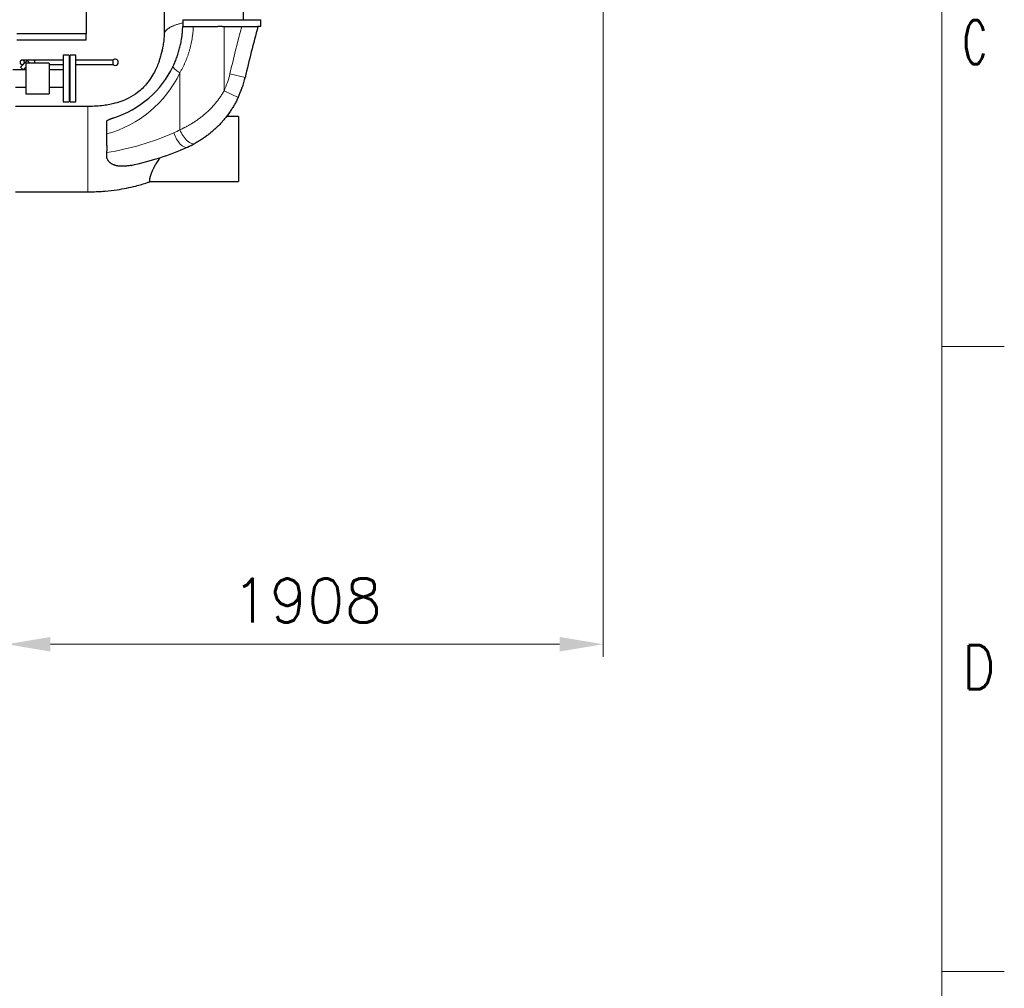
# Model space of a CAD drawing. Header units: inches. Extents: x 0 to 23760, y -13 to 16800.
# Tile 268 of 279: x 20611 to 23760, y 8346 to 11446. Entities that reach past the tile are written whole.
import ezdxf

# ---------------------------------------------------------------- set-up
doc = ezdxf.new("R2010")
doc.units = ezdxf.units.IN
for name, color, linetype, true_color in [('1', 7, 'Continuous', 0xffffff), ('210', 7, 'Continuous', 0xffffff), ('254', 7, 'Continuous', 0xffffff)]:
    doc.layers.add(name, color=color, linetype=linetype, true_color=true_color)
doc.styles.add('latin_extended', font='simplex.shx')
doc.dimstyles.get("Standard").update_dxf_attribs({"dimtxt": 0.18, "dimasz": 0.18, "dimexe": 0.18, "dimexo": 0.0625, "dimgap": 0.09, "dimtad": 0, "dimtih": 1, "dimtoh": 1, "dimdec": 4, "dimzin": 0, "dimdsep": 46, "dimtxsty": 'Standard', "dimcen": 0.09, "dimadec": 0, "dimazin": 0, "dimtfac": 1, "dimtdec": 4, "dimtofl": 0, "dimtmove": 0, "dimatfit": 3, "dimfxl": 1, "dimtolj": 1, "dimtzin": 0, "dimarcsym": 0})

# ---------------------------------------------------------------- blocks, each defined once
blk = doc.blocks.new('_U1')
at = {"layer": '254', "color": 3, "linetype": 'Continuous', "lineweight": 13, "transparency": 16777216}
for p, q in [((22477.4, 13394.4), (22477.4, 9407)), ((20569.4, 11142.4), (20569.4, 9407)), ((22337.4, 9447), (20709.4, 9447))]:
    blk.add_line(p, q, dxfattribs=at)
at = {"layer": '254', "color": 3, "transparency": 16777216}
for points in [[(20709.4, 9470.3), (20709.4, 9423.6), (20569.4, 9447)], [(22337.4, 9423.6), (22337.4, 9470.3), (22477.4, 9447)]]:
    blk.add_solid(points, dxfattribs=at)
at = {"layer": 'Defpoints', "color": 0, "transparency": 16777216}
for p in [(22477.4, 13434.4), (20569.4, 11182.4), (20569.4, 9447)]:
    blk.add_point(p, dxfattribs=at)
at = {"layer": '254', "color": 2, "lineweight": 13, "transparency": 16777216, "insert": (21290, 9657), "char_height": 140, "attachment_point": 1, "style": 'latin_extended'}
blk.add_mtext('\\A1;1908', dxfattribs=at)

msp = doc.modelspace()

# ---------------------------------------------------------------- linework, layer by layer
at = {"layer": '1', "color": 2, "linetype": 'Continuous', "lineweight": 25}
for p, q in [((20823.393, 11598.36), (20823.393, 11400.316)), ((21132.206, 11445.535), (21382.206, 11445.535)), ((21132.206, 11445.535), (21132.206, 11423.339)), ((21382.206, 11423.339), (21382.206, 11445.535)), ((20823.393, 11400.316), (20601.393, 11400.316)), ((20823.393, 11380.36), (20823.393, 11400.316)), ((21132.206, 11423.339), (21132.515, 11423.339)), ((21166.168, 11423.339), (21244.227, 11423.339)), ((21259.946, 11423.339), (21244.227, 11423.339)), ((21259.946, 11423.339), (21264.393, 11423.339)), ((21264.393, 11423.339), (21320.915, 11423.339)), ((21382.206, 11423.339), (21372.685, 11423.339)), ((20823.393, 11380.36), (20601.393, 11380.36)), ((20634.548, 11314.919), (20613.334, 11293.705)), ((20705.393, 11306.36), (20630.393, 11306.36)), ((20630.393, 11306.36), (20630.393, 11208.36)), ((20634.548, 11314.919), (20643.033, 11306.433)), ((20643.106, 11306.36), (20643.033, 11306.433)), ((20705.393, 11306.36), (20705.393, 11208.36)), ((20769.393, 11332.36), (20749.893, 11332.36)), ((20749.893, 11332.36), (20749.893, 11182.36)), ((20769.393, 11332.36), (20769.393, 11182.36)), ((20790.393, 11332.36), (20772.393, 11332.36)), ((20772.393, 11182.36), (20772.393, 11332.36)), ((20790.393, 11182.36), (20790.393, 11332.36)), ((20909.436, 11301.968), (20909.436, 11316.645)), ((20630.393, 11284.86), (20589.393, 11284.86)), ((20613.334, 11293.705), (20621.82, 11285.22)), ((20622.18, 11284.86), (20621.82, 11285.22)), ((20624.03, 11304.401), (20623.941, 11304.312)), ((20749.893, 11284.86), (20705.393, 11284.86)), ((20597.393, 11229.86), (20630.393, 11229.86)), ((20705.393, 11229.86), (20749.893, 11229.86)), ((20630.393, 11208.36), (20705.393, 11208.36)), ((20749.893, 11182.36), (20769.393, 11182.36)), ((20772.393, 11182.36), (20790.393, 11182.36)), ((21310.393, 11135.36), (21271.472, 11135.36)), ((21310.393, 11135.36), (21310.393, 10927.36)), ((20889.393, 11047.549), (20889.393, 11079.799)), ((20889.393, 11020.164), (20889.393, 11021.04)), ((21027.569, 10927.36), (21310.393, 10927.36))]:
    msp.add_line(p, q, dxfattribs=at)
at = {"layer": '1', "color": 110, "linetype": 'Continuous', "lineweight": 13}
for p, q in [((21264.393, 11423.339), (21264.393, 11217.823)), ((20643.033, 11306.433), (20642.96, 11306.36)), ((20630.393, 11293.794), (20621.82, 11285.22)), ((21123.217, 11093.076), (21123.217, 11275.404)), ((21331.899, 11260.841), (21283.195, 11272.151)), ((21309.669, 11196.608), (21264.393, 11217.823))]:
    msp.add_line(p, q, dxfattribs=at)
for centre, radius, start, end in [((25933.401, 10192.272), 4773.945, 165.056163, 166.926395), ((20791.936, 11433.855), 367.224, 285.390023, 334.438246), ((21016.042, 11334.189), 274.261, 334.894173, 346.926395), ((20992.513, 11334.189), 274.261, 293.890527, 298.461359), ((20754.134, 11872.363), 862.866, 279.01865, 293.890527)]:
    msp.add_arc(centre, radius, start, end, dxfattribs=at)
at = {"layer": '1', "color": 2, "linetype": 'Continuous', "lineweight": 25}
for centre, radius, start, end in [((25933.401, 10192.272), 4723.945, 164.894244, 166.926395), ((20916.229, 11309.307), 10, 0.056477, 132.789101), ((20916.229, 11309.307), 10, 270, 0.056477), ((20916.229, 11309.307), 10, 227.210899, 270), ((20815.465, 11433.855), 317.224, 287.613953, 334.438246), ((21016.042, 11334.189), 324.261, 334.894173, 346.926395), ((20777.663, 11872.363), 912.866, 281.969709, 293.890527), ((21016.042, 11334.189), 324.261, 293.890527, 298.461359)]:
    msp.add_arc(centre, radius, start, end, dxfattribs=at)
at = {"layer": '1', "color": 110, "linetype": 'Continuous', "lineweight": 13}
for centre, major_axis, ratio, start_param, end_param in [((21146.746, 11275.404), (-45.106, 21.574), 0.22426304, 0, 1.13235646), ((21146.746, 11093.076), (23.828, -43.957), 0.42452591, 4.48619885, 6.28318531), ((21127.116, 11083.426), (-20.25, 45.716), 0.43830234, 1.37903959, 3.14159265)]:
    msp.add_ellipse(centre, major_axis=major_axis, ratio=ratio, start_param=start_param, end_param=end_param, dxfattribs=at)
at = {"layer": '1', "color": 2, "linetype": 'Continuous', "lineweight": 25}
for points, degree, knots in [([(21327.091, 11445.535), (21327.091, 11502.339), (21327.091, 11568.611), (21327.091, 11643.935), (21327.091, 11662.455), (21327.091, 11671.507)], 3, [0, 0, 0, 0, 0.754131, 0.8798195, 1, 1, 1, 1]), ([(21072.893, 11513.895), (21072.893, 11496.843), (21072.893, 11468.918), (21072.893, 11438.722), (21072.893, 11423.477), (21072.893, 11417.238), (21072.892, 11410.498), (21072.893, 11403.994), (21072.893, 11399.356), (21072.893, 11397.49)], 3, [0, 0, 0, 0, 0.43945477, 0.71968111, 0.77822585, 0.83235469, 0.88047298, 0.95190815, 1, 1, 1, 1]), ([(21101.64, 11296.978), (21102.798, 11299.4), (21103.926, 11301.838), (21106.121, 11306.742), (21107.187, 11309.208), (21109.258, 11314.17), (21110.262, 11316.666), (21112.208, 11321.685), (21113.15, 11324.208), (21114.97, 11329.283), (21116.727, 11334.386), (21119.173, 11342.122), (21121.425, 11349.939), (21123.483, 11357.837), (21125.343, 11365.814), (21127.003, 11373.871), (21127.975, 11379.296), (21128.539, 11382.703), (21128.65, 11383.386), (21128.813, 11384.41), (21128.866, 11384.752), (21128.973, 11385.436), (21129.236, 11387.145), (21129.485, 11388.857), (21130.056, 11392.97), (21130.401, 11395.717), (21130.787, 11399.158), (21130.862, 11399.846), (21131.007, 11401.224), (21131.078, 11401.913), (21131.283, 11403.981), (21131.41, 11405.361), (21131.765, 11409.502), (21132.167, 11415.029), (21132.423, 11420.567), (21132.515, 11423.339)], 3, [0, 0, 0, 0, 0.0625, 0.0625, 0.125, 0.125, 0.1875, 0.1875, 0.25, 0.25, 0.3125, 0.375, 0.4375, 0.5, 0.5625, 0.625, 0.6875, 0.6875, 0.703125, 0.703125, 0.7109375, 0.7109375, 0.71875, 0.75, 0.75, 0.8125, 0.8125, 0.828125, 0.828125, 0.84375, 0.84375, 0.875, 0.875, 0.9375, 1, 1, 1, 1]), ([(21132.515, 11423.339), (21132.515, 11423.339), (21132.566, 11423.339), (21132.766, 11423.339), (21132.915, 11423.339), (21133.31, 11423.339), (21133.556, 11423.339), (21134.146, 11423.339), (21134.489, 11423.339), (21134.982, 11423.339), (21135.083, 11423.339), (21135.24, 11423.339), (21135.293, 11423.339), (21135.401, 11423.339), (21135.674, 11423.339), (21135.965, 11423.339), (21136.696, 11423.339), (21137.227, 11423.339), (21138.375, 11423.339), (21138.992, 11423.339), (21140.313, 11423.339), (21141.017, 11423.339), (21142.138, 11423.339), (21142.523, 11423.339), (21143.018, 11423.339), (21143.117, 11423.339), (21143.318, 11423.339), (21143.419, 11423.339), (21143.724, 11423.339), (21143.93, 11423.339), (21144.968, 11423.339), (21145.833, 11423.339), (21147.628, 11423.339), (21149.489, 11423.339), (21151.48, 11423.339), (21153.538, 11423.339), (21154.6, 11423.339), (21155.833, 11423.339), (21155.971, 11423.339), (21156.247, 11423.339), (21156.662, 11423.339), (21157.637, 11423.339), (21158.485, 11423.339), (21160.198, 11423.339), (21161.362, 11423.339), (21163.732, 11423.339), (21164.939, 11423.339), (21166.168, 11423.339)], 3, [0, 0, 0, 0, 0.0625, 0.0625, 0.125, 0.125, 0.1875, 0.1875, 0.25, 0.25, 0.265625, 0.265625, 0.2734375, 0.2734375, 0.28125, 0.3125, 0.3125, 0.375, 0.375, 0.4375, 0.4375, 0.5, 0.5, 0.53125, 0.53125, 0.5390625, 0.5390625, 0.546875, 0.546875, 0.5625, 0.5625, 0.625, 0.625, 0.6875, 0.75, 0.75, 0.8125, 0.8125, 0.8203125, 0.8203125, 0.828125, 0.84375, 0.875, 0.875, 0.9375, 0.9375, 1, 1, 1, 1]), ([(21320.915, 11423.339), (21321.755, 11423.339), (21323.428, 11423.339), (21325.918, 11423.339), (21328.388, 11423.339), (21330.839, 11423.339), (21333.271, 11423.339), (21334.88, 11423.339), (21336.482, 11423.339), (21337.279, 11423.339), (21338.173, 11423.339), (21338.272, 11423.339), (21338.47, 11423.339), (21338.569, 11423.339), (21338.866, 11423.339), (21339.458, 11423.339), (21340.045, 11423.339), (21341.21, 11423.339), (21342.745, 11423.339), (21344.99, 11423.339), (21347.177, 11423.339), (21349.308, 11423.339), (21350.689, 11423.339), (21352.051, 11423.339), (21352.722, 11423.339), (21353.549, 11423.339), (21353.714, 11423.339), (21354.042, 11423.339), (21354.205, 11423.339), (21354.693, 11423.339), (21355.013, 11423.339), (21355.965, 11423.339), (21357.202, 11423.339), (21358.965, 11423.339), (21360.636, 11423.339), (21362.216, 11423.339), (21363.703, 11423.339), (21364.631, 11423.339), (21365.191, 11423.339), (21365.357, 11423.339), (21365.522, 11423.339), (21365.631, 11423.339), (21365.685, 11423.339), (21365.954, 11423.339), (21366.165, 11423.339), (21366.782, 11423.339), (21367.565, 11423.339), (21368.62, 11423.339), (21369.558, 11423.339), (21370.379, 11423.339), (21370.846, 11423.339), (21371.274, 11423.339), (21371.468, 11423.339), (21371.684, 11423.339), (21371.726, 11423.339), (21371.788, 11423.339), (21371.808, 11423.339), (21371.847, 11423.339), (21371.944, 11423.339), (21372.032, 11423.339), (21372.227, 11423.339), (21372.445, 11423.339), (21372.64, 11423.339), (21372.684, 11423.339), (21372.684, 11423.339)], 3, [0, 0, 0, 0, 0.0312635, 0.06252701, 0.09379051, 0.12505402, 0.15631752, 0.18758102, 0.18758102, 0.21884453, 0.21884453, 0.22275247, 0.22275247, 0.22666041, 0.22666041, 0.23447628, 0.25010803, 0.25010803, 0.28137154, 0.31263504, 0.34389855, 0.37516205, 0.40642555, 0.40642555, 0.43768906, 0.43768906, 0.44550493, 0.44550493, 0.45332081, 0.45332081, 0.46895256, 0.46895256, 0.50021607, 0.53147957, 0.56274307, 0.59400658, 0.62527008, 0.65653359, 0.65653359, 0.66434946, 0.6682574, 0.6682574, 0.67216534, 0.67216534, 0.68779709, 0.68779709, 0.7190606, 0.7503241, 0.7815876, 0.81285111, 0.84411461, 0.84411461, 0.87537812, 0.87537812, 0.88319399, 0.88319399, 0.88710193, 0.88710193, 0.89100987, 0.90664162, 0.90664162, 0.93790512, 0.96916863, 1, 1, 1, 1]), ([(21072.893, 11397.49), (21072.892, 11397.042), (21072.88, 11396.003), (21072.808, 11393.637), (21072.568, 11388.907), (21071.72, 11378.766), (21069.09, 11359.369), (21064.406, 11337.941), (21058.815, 11319.232), (21055.083, 11308.559), (21050.584, 11296.93), (21043.891, 11281.792), (21032.652, 11261.31), (21015.113, 11236.666), (20990.739, 11212.817), (20963.871, 11196.025), (20939.075, 11185.057), (20918.863, 11178.598), (20898.177, 11173.876), (20878.339, 11170.647), (20854.723, 11168.388), (20837.664, 11167.828), (20828.395, 11167.86)], 3, [0, 0, 0, 0, 0.00464811, 0.01043714, 0.0216826, 0.04621042, 0.09667062, 0.18383305, 0.22509284, 0.2553708, 0.27551974, 0.32631625, 0.38969829, 0.46455279, 0.57010983, 0.65943777, 0.70990381, 0.77792663, 0.82070724, 0.87092275, 0.93009315, 1, 1, 1, 1]), ([(20624.03, 11304.401), (20624.227, 11304.602), (20624.409, 11304.812), (20624.662, 11305.139), (20624.742, 11305.25), (20624.897, 11305.476), (20624.989, 11305.619), (20625.075, 11305.766), (20625.109, 11305.825), (20625.126, 11305.854), (20625.176, 11305.943), (20625.272, 11306.122), (20625.359, 11306.301), (20625.468, 11306.54), (20625.518, 11306.66), (20625.611, 11306.901), (20625.676, 11307.082), (20625.742, 11307.295), (20625.768, 11307.386), (20625.785, 11307.447), (20625.794, 11307.477), (20625.834, 11307.629), (20625.862, 11307.749), (20625.9, 11307.929), (20625.911, 11307.988), (20625.933, 11308.107), (20625.963, 11308.285), (20626.016, 11308.696), (20626.039, 11309.1), (20626.037, 11309.384), (20626.034, 11309.497), (20626.032, 11309.554), (20626.027, 11309.666), (20626.024, 11309.723), (20626.017, 11309.834), (20625.994, 11310.111), (20625.95, 11310.434), (20625.898, 11310.695), (20625.876, 11310.799), (20625.864, 11310.851), (20625.828, 11311.005), (20625.802, 11311.106), (20625.717, 11311.407), (20625.653, 11311.604), (20625.561, 11311.843), (20625.542, 11311.891), (20625.503, 11311.985), (20625.444, 11312.127), (20625.38, 11312.266), (20625.248, 11312.541), (20625.153, 11312.719), (20624.949, 11313.062), (20624.84, 11313.227), (20624.609, 11313.547), (20624.487, 11313.701), (20624.328, 11313.889), (20624.296, 11313.926), (20624.231, 11313.999), (20624.132, 11314.109), (20623.961, 11314.285), (20623.818, 11314.421), (20623.708, 11314.52), (20623.671, 11314.553), (20623.596, 11314.618), (20623.559, 11314.65), (20623.445, 11314.745), (20623.368, 11314.807), (20623.212, 11314.927), (20622.973, 11315.102), (20622.723, 11315.26), (20622.465, 11315.41), (20622.378, 11315.458), (20622.202, 11315.551), (20622.113, 11315.596), (20621.659, 11315.811), (20621.274, 11315.953), (20620.814, 11316.077), (20620.763, 11316.091), (20620.659, 11316.116), (20620.608, 11316.128), (20620.451, 11316.163), (20620.346, 11316.184), (20620.028, 11316.24), (20619.812, 11316.267), (20619.372, 11316.302), (20619.148, 11316.309), (20618.805, 11316.304), (20618.689, 11316.299), (20618.514, 11316.288), (20618.455, 11316.283), (20618.337, 11316.272), (20618.16, 11316.254), (20617.983, 11316.228), (20617.745, 11316.188), (20617.626, 11316.164), (20617.267, 11316.084), (20617.027, 11316.017), (20616.724, 11315.915), (20616.634, 11315.882), (20616.542, 11315.848), (20616.482, 11315.824), (20616.451, 11315.812), (20616.36, 11315.775), (20616.299, 11315.75), (20616.179, 11315.697), (20616.119, 11315.67), (20615.819, 11315.53), (20615.584, 11315.403), (20615.294, 11315.225), (20615.237, 11315.188), (20615.122, 11315.112), (20615.065, 11315.073), (20614.952, 11314.993), (20614.895, 11314.952), (20614.784, 11314.869), (20614.618, 11314.741), (20614.46, 11314.607), (20614.305, 11314.467), (20614.255, 11314.42), (20614.155, 11314.324), (20614.106, 11314.274), (20613.96, 11314.126), (20613.865, 11314.024), (20613.727, 11313.867), (20613.681, 11313.814), (20613.614, 11313.733), (20613.592, 11313.706), (20613.548, 11313.651), (20613.352, 11313.405), (20613.177, 11313.151), (20613.005, 11312.861), (20612.972, 11312.803), (20612.906, 11312.686), (20612.843, 11312.568), (20612.767, 11312.419), (20612.723, 11312.329), (20612.695, 11312.269), (20612.68, 11312.239), (20612.611, 11312.088), (20612.56, 11311.968), (20612.467, 11311.727), (20612.424, 11311.607), (20612.346, 11311.366), (20612.31, 11311.246), (20612.261, 11311.066), (20612.245, 11311.006), (20612.216, 11310.885), (20612.202, 11310.825), (20612.183, 11310.735), (20612.177, 11310.705), (20612.165, 11310.645), (20612.147, 11310.555), (20612.132, 11310.466), (20612.104, 11310.288), (20612.089, 11310.171), (20612.064, 11309.938), (20612.055, 11309.822), (20612.045, 11309.65), (20612.042, 11309.593), (20612.038, 11309.479), (20612.037, 11309.422), (20612.034, 11309.139), (20612.044, 11308.916), (20612.068, 11308.641), (20612.073, 11308.586), (20612.086, 11308.477), (20612.092, 11308.423), (20612.114, 11308.26), (20612.131, 11308.153), (20612.189, 11307.837), (20612.237, 11307.632), (20612.32, 11307.332), (20612.35, 11307.233), (20612.414, 11307.037), (20612.448, 11306.941), (20612.555, 11306.655), (20612.714, 11306.283), (20612.902, 11305.929), (20613.029, 11305.714), (20613.055, 11305.671), (20613.107, 11305.586), (20613.187, 11305.46), (20613.381, 11305.173), (20613.622, 11304.863), (20613.815, 11304.643), (20613.948, 11304.499), (20614.015, 11304.429), (20614.222, 11304.222), (20614.366, 11304.089), (20614.59, 11303.899), (20614.704, 11303.806), (20614.822, 11303.717), (20614.902, 11303.658), (20614.942, 11303.629), (20615.064, 11303.543), (20615.146, 11303.487), (20615.312, 11303.38), (20615.397, 11303.328), (20615.653, 11303.176), (20615.828, 11303.082), (20616.098, 11302.952), (20616.189, 11302.911), (20616.374, 11302.832), (20616.468, 11302.795), (20616.752, 11302.687), (20616.946, 11302.623), (20617.245, 11302.538), (20617.347, 11302.512), (20617.552, 11302.465), (20617.656, 11302.444), (20617.867, 11302.406), (20617.974, 11302.389), (20618.136, 11302.366), (20618.191, 11302.359), (20618.3, 11302.347), (20618.574, 11302.318), (20618.853, 11302.305), (20619.306, 11302.309), (20619.537, 11302.322), (20619.829, 11302.353), (20619.888, 11302.36), (20620.005, 11302.375), (20620.064, 11302.383), (20620.183, 11302.401), (20620.243, 11302.411), (20620.362, 11302.433), (20620.422, 11302.445), (20620.722, 11302.508), (20620.962, 11302.572), (20621.262, 11302.669), (20621.322, 11302.69), (20621.442, 11302.732), (20621.622, 11302.799), (20621.861, 11302.9), (20622.041, 11302.985), (20622.131, 11303.029), (20622.161, 11303.044), (20622.221, 11303.074), (20622.251, 11303.089), (20622.34, 11303.135), (20622.399, 11303.167), (20622.516, 11303.233), (20622.808, 11303.401), (20623.146, 11303.631), (20623.444, 11303.869), (20623.525, 11303.936), (20623.579, 11303.981), (20623.605, 11304.004), (20623.738, 11304.118), (20623.841, 11304.214), (20623.941, 11304.312)], 3, [0, 0, 0, 0, 0.015625, 0.015625, 0.0234375, 0.0234375, 0.03125, 0.03320312, 0.03320312, 0.03515625, 0.03515625, 0.0390625, 0.046875, 0.046875, 0.0546875, 0.0546875, 0.0625, 0.06640625, 0.06835937, 0.06835937, 0.0703125, 0.0703125, 0.078125, 0.078125, 0.08203125, 0.08203125, 0.0859375, 0.09375, 0.109375, 0.11328125, 0.11328125, 0.1171875, 0.1171875, 0.12109375, 0.12109375, 0.125, 0.140625, 0.14453125, 0.14453125, 0.1484375, 0.1484375, 0.15625, 0.15625, 0.171875, 0.171875, 0.17578125, 0.17578125, 0.1796875, 0.1875, 0.1875, 0.203125, 0.203125, 0.21875, 0.21875, 0.234375, 0.234375, 0.23828125, 0.23828125, 0.2421875, 0.25, 0.2578125, 0.2578125, 0.26171875, 0.26171875, 0.265625, 0.265625, 0.2734375, 0.2734375, 0.28125, 0.296875, 0.296875, 0.3046875, 0.3046875, 0.3125, 0.3125, 0.34375, 0.34375, 0.34765625, 0.34765625, 0.3515625, 0.3515625, 0.359375, 0.359375, 0.375, 0.375, 0.390625, 0.390625, 0.3984375, 0.3984375, 0.40234375, 0.40234375, 0.40625, 0.4140625, 0.4140625, 0.421875, 0.421875, 0.4375, 0.4375, 0.44140625, 0.44335938, 0.44335938, 0.4453125, 0.4453125, 0.44921875, 0.44921875, 0.453125, 0.453125, 0.46875, 0.46875, 0.47265625, 0.47265625, 0.4765625, 0.4765625, 0.48046875, 0.48046875, 0.484375, 0.4921875, 0.4921875, 0.49609375, 0.49609375, 0.5, 0.5, 0.5078125, 0.5078125, 0.51171875, 0.51171875, 0.51367187, 0.51367187, 0.515625, 0.53125, 0.53125, 0.53515625, 0.53515625, 0.5390625, 0.54296875, 0.54492187, 0.54492187, 0.546875, 0.546875, 0.5546875, 0.5546875, 0.5625, 0.5625, 0.5703125, 0.5703125, 0.57421875, 0.57421875, 0.578125, 0.578125, 0.58007812, 0.58007812, 0.58203125, 0.5859375, 0.5859375, 0.59375, 0.59375, 0.6015625, 0.6015625, 0.60546875, 0.60546875, 0.609375, 0.609375, 0.625, 0.625, 0.62890625, 0.62890625, 0.6328125, 0.6328125, 0.640625, 0.640625, 0.65625, 0.65625, 0.6640625, 0.6640625, 0.671875, 0.671875, 0.6875, 0.703125, 0.703125, 0.70703125, 0.70703125, 0.7109375, 0.71875, 0.734375, 0.7421875, 0.7421875, 0.75, 0.75, 0.765625, 0.765625, 0.7734375, 0.77734375, 0.77734375, 0.78125, 0.78125, 0.7890625, 0.7890625, 0.796875, 0.796875, 0.8125, 0.8125, 0.8203125, 0.8203125, 0.828125, 0.828125, 0.84375, 0.84375, 0.8515625, 0.8515625, 0.859375, 0.859375, 0.8671875, 0.8671875, 0.87109375, 0.87109375, 0.875, 0.890625, 0.890625, 0.90625, 0.90625, 0.91015625, 0.91015625, 0.9140625, 0.9140625, 0.91796875, 0.91796875, 0.921875, 0.921875, 0.9375, 0.9375, 0.94140625, 0.94140625, 0.9453125, 0.953125, 0.95703125, 0.95703125, 0.95898438, 0.95898438, 0.9609375, 0.9609375, 0.96484375, 0.96484375, 0.96875, 0.984375, 0.98828125, 0.99023438, 0.99023438, 0.9921875, 0.9921875, 1, 1, 1, 1]), ([(20659.036, 11316.307), (20653.821, 11316.307), (20646.306, 11316.307), (20636.942, 11316.307), (20630.551, 11316.307), (20625.381, 11316.307), (20620.495, 11316.307), (20619.078, 11316.307), (20619.035, 11316.307)], 3, [0, 0, 0, 0, 0.23956488, 0.36855097, 0.49987284, 0.63148642, 0.76050547, 1, 1, 1, 1]), ([(20749.896, 11316.307), (20739.442, 11316.307), (20709.155, 11316.307), (20678.868, 11316.307), (20659.036, 11316.307)], 3, [0, 0, 0, 0, 0.34519177, 1, 1, 1, 1]), ([(20659.036, 11306.088), (20659.036, 11306.281), (20659.036, 11307.236), (20659.036, 11308.815), (20659.036, 11310.214), (20659.036, 11311.388), (20659.036, 11312.44), (20659.036, 11313.395), (20659.036, 11314.36), (20659.036, 11315.234), (20659.036, 11315.927), (20659.036, 11316.306), (20659.036, 11316.307), (20659.036, 11316.307)], 2, [0, 0, 0, 0.02752937, 0.1311431, 0.23475683, 0.32170541, 0.40865399, 0.49874239, 0.5951104, 0.69147841, 0.7926769, 0.89629063, 0.99990436, 1, 1, 1]), ([(20909.436, 11316.307), (20896.234, 11316.307), (20872.405, 11316.307), (20840.525, 11316.307), (20815.961, 11316.307), (20800.108, 11316.307), (20792.306, 11316.307), (20790.391, 11316.307)], 3, [0, 0, 0, 0, 0.33271295, 0.60050629, 0.80338004, 0.95174278, 1, 1, 1, 1]), ([(20909.436, 11302.307), (20909.436, 11302.308), (20909.436, 11302.473), (20909.436, 11302.858), (20909.436, 11303.519), (20909.436, 11304.491), (20909.436, 11305.745), (20909.436, 11307.236), (20909.436, 11308.815), (20909.436, 11310.214), (20909.436, 11311.388), (20909.436, 11312.44), (20909.436, 11313.395), (20909.436, 11314.36), (20909.436, 11315.234), (20909.436, 11315.927), (20909.436, 11316.226), (20909.436, 11316.273)], 2, [0, 0, 0, 0.05849441, 0.11698882, 0.17759554, 0.24242684, 0.30725815, 0.37533915, 0.44504499, 0.51475083, 0.57324524, 0.63173965, 0.69234636, 0.75717767, 0.82200898, 0.89008997, 0.95979582, 1, 1, 1]), ([(20619.029, 11302.307), (20619.071, 11302.307), (20620.006, 11302.307), (20621.889, 11302.307), (20621.916, 11302.307)], 3, [0, 0, 0, 0, 0.98576448, 1, 1, 1, 1]), ([(20705.396, 11302.307), (20713.772, 11302.307), (20728.605, 11302.307), (20743.439, 11302.307), (20749.896, 11302.307)], 3, [0, 0, 0, 0, 0.56467425, 1, 1, 1, 1]), ([(20769.396, 11302.307), (20770.377, 11302.307), (20771.376, 11302.307), (20772.375, 11302.307), (20772.393, 11302.307)], 3, [0, 0, 0, 0, 0.98130246, 1, 1, 1, 1]), ([(20790.391, 11302.307), (20795.008, 11302.307), (20814.857, 11302.307), (20854.539, 11302.307), (20889.605, 11302.307), (20909.436, 11302.307)], 3, [0, 0, 0, 0, 0.11634232, 0.50022639, 1, 1, 1, 1]), ([(21309.669, 11196.608), (21307.802, 11192.624), (21305.86, 11188.69), (21301.829, 11180.923), (21299.74, 11177.09), (21295.415, 11169.523), (21293.18, 11165.788), (21288.566, 11158.419), (21286.186, 11154.784), (21281.284, 11147.612), (21278.761, 11144.075), (21273.571, 11137.102), (21270.904, 11133.665), (21265.425, 11126.891), (21262.614, 11123.555), (21259.009, 11119.448), (21257.92, 11118.22), (21256.822, 11117), (21256.27, 11116.392), (21256.087, 11116.189), (21255.718, 11115.784), (21254.059, 11113.965), (21252.384, 11112.17), (21247.882, 11107.441), (21244.831, 11104.364), (21238.636, 11098.358), (21235.491, 11095.43), (21229.113, 11089.722), (21225.88, 11086.941), (21219.327, 11081.526), (21216.008, 11078.891), (21209.287, 11073.767), (21205.886, 11071.278), (21199.006, 11066.444), (21195.527, 11064.1), (21190.252, 11060.692), (21188.484, 11059.574), (21185.819, 11057.924), (21184.929, 11057.379), (21183.813, 11056.703), (21183.589, 11056.568), (21183.142, 11056.299), (21182.472, 11055.896), (21178.223, 11053.364), (21174.179, 11051.073), (21170.574, 11049.119)], 3, [0, 0, 0, 0, 0.0625, 0.0625, 0.125, 0.125, 0.1875, 0.1875, 0.25, 0.25, 0.3125, 0.3125, 0.375, 0.375, 0.4375, 0.4375, 0.453125, 0.4609375, 0.4609375, 0.46484375, 0.46484375, 0.46875, 0.5, 0.5, 0.5625, 0.5625, 0.625, 0.625, 0.6875, 0.6875, 0.75, 0.75, 0.8125, 0.8125, 0.875, 0.875, 0.90625, 0.90625, 0.921875, 0.921875, 0.92578125, 0.92578125, 0.9296875, 0.9375, 1, 1, 1, 1]), ([(20828.395, 11167.86), (20809.144, 11167.86), (20770.643, 11167.86), (20693.643, 11167.86), (20635.893, 11167.86), (20597.393, 11167.86)], 3, [0, 0, 0, 0, 0.2500088, 0.50000587, 1, 1, 1, 1]), ([(20889.393, 11122.074), (20890.235, 11122.582), (20891.089, 11123.07), (20892.82, 11124.012), (20893.697, 11124.465), (20895.471, 11125.342), (20896.369, 11125.765), (20898.181, 11126.584), (20899.097, 11126.981), (20900.945, 11127.751), (20901.877, 11128.124), (20903.756, 11128.849), (20904.703, 11129.202), (20906.611, 11129.888), (20907.572, 11130.223), (20909.506, 11130.875), (20910.479, 11131.193), (20911.458, 11131.504)], 3, [0, 0, 0, 0, 0.125, 0.125, 0.25, 0.25, 0.375, 0.375, 0.5, 0.5, 0.625, 0.625, 0.75, 0.75, 0.875, 0.875, 1, 1, 1, 1]), ([(20889.393, 11079.799), (20889.393, 11080.973), (20889.393, 11083.305), (20889.393, 11085.609), (20889.393, 11087.898), (20889.393, 11089.035), (20889.393, 11091.294), (20889.393, 11092.417), (20889.393, 11093.81), (20889.393, 11094.088), (20889.393, 11094.643), (20889.393, 11095.471), (20889.393, 11096.286), (20889.393, 11097.9), (20889.393, 11098.952), (20889.393, 11101.012), (20889.393, 11102.019), (20889.393, 11103.988), (20889.393, 11104.95), (20889.393, 11106.358), (20889.393, 11106.822), (20889.393, 11107.737), (20889.393, 11108.186), (20889.393, 11109.507), (20889.393, 11110.352), (20889.393, 11111.975), (20889.393, 11112.753), (20889.393, 11114.243), (20889.393, 11114.956), (20889.393, 11115.975), (20889.393, 11116.307), (20889.393, 11116.711), (20889.393, 11116.792), (20889.393, 11116.952), (20889.393, 11117.031), (20889.393, 11117.267), (20889.393, 11117.422), (20889.393, 11118.185), (20889.393, 11118.757), (20889.393, 11119.828), (20889.393, 11120.327), (20889.393, 11121.253), (20889.393, 11121.681), (20889.393, 11122.074)], 3, [0, 0, 0, 0, 0.0625, 0.125, 0.125, 0.1875, 0.1875, 0.25, 0.25, 0.265625, 0.265625, 0.28125, 0.3125, 0.3125, 0.375, 0.375, 0.4375, 0.4375, 0.5, 0.5, 0.53125, 0.53125, 0.5625, 0.5625, 0.625, 0.625, 0.6875, 0.6875, 0.75, 0.75, 0.78125, 0.78125, 0.7890625, 0.7890625, 0.796875, 0.796875, 0.8125, 0.8125, 0.875, 0.875, 0.9375, 0.9375, 1, 1, 1, 1]), ([(20889.393, 11021.04), (20889.766, 11023.249), (20890.33, 11027.668), (20890.524, 11032.086), (20890.531, 11036.504), (20890.44, 11038.713), (20890.064, 11043.131), (20889.779, 11045.34), (20889.393, 11047.549)], 3, [0, 0, 0, 0, 0.25, 0.5, 0.5, 0.75, 0.75, 1, 1, 1, 1]), ([(20889.393, 11005.383), (20889.393, 11006.675), (20889.393, 11007.973), (20889.393, 11009.604), (20889.393, 11009.931), (20889.393, 11010.584), (20889.393, 11011.564), (20889.393, 11012.544), (20889.393, 11014.918), (20889.393, 11016.64), (20889.393, 11018.362)], 3, [0, 0, 0, 0, 0.30146588, 0.30146588, 0.37683235, 0.37683235, 0.45219882, 0.60293176, 0.60293176, 1, 1, 1, 1]), ([(20966.986, 10979.345), (20965.103, 10978.946), (20963.217, 10978.582), (20959.445, 10977.93), (20957.557, 10977.641), (20953.779, 10977.142), (20951.889, 10976.932), (20948.106, 10976.596), (20946.213, 10976.47), (20943.371, 10976.351), (20942.424, 10976.323), (20940.528, 10976.291), (20939.58, 10976.287), (20937.682, 10976.305), (20936.733, 10976.327), (20934.835, 10976.398), (20933.885, 10976.447), (20932.459, 10976.543), (20931.746, 10976.596), (20931.033, 10976.658), (20930.676, 10976.691), (20930.558, 10976.702), (20930.32, 10976.725), (20929.251, 10976.829), (20928.188, 10976.952), (20926.307, 10977.204), (20925.37, 10977.346), (20923.507, 10977.665), (20922.58, 10977.842), (20920.737, 10978.232), (20919.82, 10978.445), (20917.997, 10978.912), (20917.091, 10979.165), (20915.29, 10979.715), (20914.396, 10980.011), (20913.397, 10980.371), (20913.286, 10980.411), (20913.064, 10980.493), (20912.733, 10980.616), (20911.964, 10980.91), (20911.312, 10981.174), (20910.02, 10981.72), (20909.171, 10982.107), (20907.504, 10982.928), (20906.684, 10983.362), (20905.076, 10984.283), (20904.288, 10984.769), (20902.744, 10985.797), (20901.988, 10986.339), (20901.066, 10987.056), (20900.883, 10987.201), (20900.61, 10987.421), (20900.519, 10987.495), (20900.339, 10987.644), (20899.89, 10988.018), (20899.452, 10988.401), (20898.422, 10989.339), (20897.763, 10989.989), (20896.503, 10991.341), (20895.901, 10992.043), (20894.759, 10993.501), (20894.218, 10994.257), (20893.581, 10995.238), (20893.456, 10995.436), (20893.27, 10995.735), (20893.209, 10995.836), (20893.088, 10996.037), (20892.788, 10996.542), (20892.503, 10997.054), (20891.848, 10998.295), (20891.451, 10999.14), (20890.732, 11000.864), (20890.411, 11001.743), (20889.845, 11003.537), (20889.6, 11004.451), (20889.393, 11005.383)], 3, [0, 0, 0, 0, 0.0625, 0.0625, 0.125, 0.125, 0.1875, 0.1875, 0.25, 0.25, 0.28125, 0.28125, 0.3125, 0.3125, 0.34375, 0.34375, 0.375, 0.375, 0.390625, 0.3984375, 0.3984375, 0.40234375, 0.40234375, 0.40625, 0.4375, 0.4375, 0.46875, 0.46875, 0.5, 0.5, 0.53125, 0.53125, 0.5625, 0.5625, 0.59375, 0.59375, 0.59765625, 0.59765625, 0.6015625, 0.609375, 0.625, 0.625, 0.65625, 0.65625, 0.6875, 0.6875, 0.71875, 0.71875, 0.75, 0.75, 0.7578125, 0.7578125, 0.76171875, 0.76171875, 0.765625, 0.78125, 0.78125, 0.8125, 0.8125, 0.84375, 0.84375, 0.875, 0.875, 0.8828125, 0.8828125, 0.88671875, 0.88671875, 0.890625, 0.90625, 0.90625, 0.9375, 0.9375, 0.96875, 0.96875, 1, 1, 1, 1]), ([(21060.405, 11004.387), (21059.975, 11003.829), (21059.548, 11003.268), (21058.911, 11002.425), (21058.7, 11002.143), (21058.279, 11001.58), (21057.233, 11000.172), (21056.212, 10998.762), (21053.81, 10995.379), (21052.273, 10993.123), (21049.326, 10988.616), (21047.915, 10986.365), (21045.891, 10983), (21045.231, 10981.879), (21043.942, 10979.644), (21043.312, 10978.528), (21042.391, 10976.859), (21041.935, 10976.026), (21041.488, 10975.194), (21041.192, 10974.64), (21041.045, 10974.364), (21040.314, 10972.981), (21039.183, 10970.794), (21038.126, 10968.656), (21037.104, 10966.545), (21036.611, 10965.503), (21035.659, 10963.445), (21034.742, 10961.414), (21033.891, 10959.438), (21033.072, 10957.492), (21032.678, 10956.534), (21031.923, 10954.647), (21031.561, 10953.719), (21030.868, 10951.894), (21030.537, 10950.998), (21030.143, 10949.898), (21030.026, 10949.569), (21029.911, 10949.243), (21029.835, 10949.026), (21029.797, 10948.918), (21029.61, 10948.379), (21029.464, 10947.954), (21029.041, 10946.698), (21028.511, 10945.071), (21027.816, 10942.775), (21027.218, 10940.625), (21026.715, 10938.621), (21026.441, 10937.383), (21026.198, 10936.196), (21026.092, 10935.627), (21025.955, 10934.812), (21025.914, 10934.547), (21025.839, 10934.029), (21025.805, 10933.777), (21025.715, 10933.04), (21025.671, 10932.578), (21025.615, 10931.715), (21025.591, 10930.911), (21025.647, 10929.88), (21025.795, 10929.024), (21026.035, 10928.341), (21026.37, 10927.832), (21026.658, 10927.61), (21026.858, 10927.508), (21026.899, 10927.489), (21026.984, 10927.456), (21027.027, 10927.441), (21027.159, 10927.402), (21027.298, 10927.374), (21027.458, 10927.362), (21027.528, 10927.361), (21027.547, 10927.36), (21027.559, 10927.36), (21027.565, 10927.36), (21027.57, 10927.36)], 3, [0, 0, 0, 0, 0.01498262, 0.01498262, 0.02247393, 0.02247393, 0.02996524, 0.05993048, 0.05993048, 0.11986096, 0.11986096, 0.17979144, 0.17979144, 0.20975668, 0.20975668, 0.23972192, 0.23972192, 0.25470454, 0.26219585, 0.26219585, 0.26968716, 0.26968716, 0.2996524, 0.32961764, 0.32961764, 0.35958288, 0.35958288, 0.38954812, 0.41951336, 0.41951336, 0.4494786, 0.4494786, 0.47944385, 0.47944385, 0.50940909, 0.50940909, 0.5169004, 0.52064605, 0.52064605, 0.52439171, 0.52439171, 0.53937433, 0.53937433, 0.56933957, 0.59930481, 0.62927005, 0.65923529, 0.68920053, 0.68920053, 0.71916577, 0.71916577, 0.73414839, 0.73414839, 0.74913101, 0.74913101, 0.77909625, 0.77909625, 0.80906149, 0.83902673, 0.86899197, 0.89895721, 0.92892245, 0.95888769, 0.95888769, 0.966379, 0.966379, 0.97387031, 0.97387031, 0.98885293, 0.99634424, 0.99821707, 0.99915348, 0.99915348, 1, 1, 1, 1]), ([(20828.402, 10894.86), (20832.047, 10894.86), (20839.252, 10894.915), (20849.932, 10895.156), (20864.831, 10895.72), (20889.137, 10897.254), (20929.97, 10901.781), (20975.258, 10910.918), (21010.483, 10920.911), (21025.799, 10926.704), (21028.995, 10927.963)], 3, [0, 0, 0, 0, 0.05347793, 0.10572579, 0.15673285, 0.27223715, 0.46299726, 0.75910234, 0.94950581, 1, 1, 1, 1]), ([(20597.393, 10894.86), (20635.893, 10894.86), (20682.093, 10894.86), (20735.993, 10894.86), (20759.093, 10894.86), (20782.192, 10894.86), (20805.296, 10894.86), (20820.699, 10894.86), (20828.402, 10894.86)], 3, [0, 0, 0, 0, 0.49997969, 0.59997563, 0.69997157, 0.79996751, 0.89996345, 1, 1, 1, 1])]:
    msp.add_open_spline(points, degree=degree, knots=knots, dxfattribs=at)
at = {"layer": '1', "color": 110, "linetype": 'Continuous', "lineweight": 13}
for points, weights in [([(21072.892, 11397.587), (21072.866, 11407.668), (21081.847, 11419.161), (21104.061, 11428.798), (21131.989, 11435.225)], [1.0158639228, 1.01145424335, 0.991678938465, 0.991391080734, 0.998729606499]), ([(20828.395, 11167.86), (20828.395, 11167.909), (20828.396, 11150.651), (20828.397, 11112.207), (20828.398, 11077.039)], [1.00589161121, 0.99296660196, 0.981842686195, 1.01661171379, 1.01661171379])]:
    msp.add_rational_spline(points, weights, degree=4, dxfattribs=at)
for points, knots in [([(21166.168, 11423.339), (21166.055, 11420.048), (21165.723, 11413.475), (21165.179, 11406.919), (21164.693, 11402.01), (21164.518, 11400.374), (21164.282, 11398.332), (21164.235, 11397.923), (21164.137, 11397.106), (21164.088, 11396.698), (21163.936, 11395.474), (21163.833, 11394.66), (21163.297, 11390.591), (21162.819, 11387.352), (21161.762, 11380.907), (21160.605, 11374.494), (21158.578, 11364.971), (21156.263, 11355.543), (21153.665, 11346.21), (21150.787, 11336.972), (21148.685, 11330.877), (21146.491, 11324.813), (21145.348, 11321.797), (21142.972, 11315.797), (21141.739, 11312.813), (21139.823, 11308.361), (21139.173, 11306.881), (21138.346, 11305.036), (21138.18, 11304.667), (21137.847, 11303.931), (21137.345, 11302.827), (21135.484, 11298.794), (21133.732, 11295.17), (21130.854, 11289.429), (21129.377, 11286.585), (21126.351, 11280.953), (21124.801, 11278.165), (21123.217, 11275.404)], [0, 0, 0, 0, 0.0625, 0.125, 0.125, 0.15625, 0.15625, 0.1640625, 0.1640625, 0.171875, 0.171875, 0.1875, 0.1875, 0.25, 0.25, 0.3125, 0.375, 0.4375, 0.5, 0.5625, 0.625, 0.625, 0.6875, 0.6875, 0.75, 0.75, 0.78125, 0.78125, 0.7890625, 0.7890625, 0.796875, 0.8125, 0.875, 0.875, 0.9375, 0.9375, 1, 1, 1, 1]), ([(21123.217, 11093.076), (21126.608, 11094.608), (21130.007, 11096.207), (21134.262, 11098.296), (21135.113, 11098.718), (21136.39, 11099.358), (21136.816, 11099.573), (21137.667, 11100.003), (21139.794, 11101.085), (21141.914, 11102.192), (21146.99, 11104.895), (21150.356, 11106.761), (21157.05, 11110.623), (21160.377, 11112.619), (21166.987, 11116.744), (21170.269, 11118.874), (21176.784, 11123.272), (21180.016, 11125.539), (21186.425, 11130.217), (21189.602, 11132.627), (21195.893, 11137.595), (21199.008, 11140.153), (21203.629, 11144.105), (21205.161, 11145.442), (21207.445, 11147.476), (21208.584, 11148.501), (21209.717, 11149.536), (21210.283, 11150.056), (21210.472, 11150.23), (21210.848, 11150.577), (21214.043, 11153.534), (21217.166, 11156.553), (21222.914, 11162.348), (21225.723, 11165.301), (21231.209, 11171.32), (21233.885, 11174.386), (21239.102, 11180.632), (21241.643, 11183.813), (21246.584, 11190.29), (21248.985, 11193.587), (21253.642, 11200.301), (21255.898, 11203.719), (21260.26, 11210.677), (21262.366, 11214.217), (21264.393, 11217.823)], [0, 0, 0, 0, 0.0625, 0.0625, 0.078125, 0.078125, 0.0859375, 0.0859375, 0.09375, 0.125, 0.125, 0.1875, 0.1875, 0.25, 0.25, 0.3125, 0.3125, 0.375, 0.375, 0.4375, 0.4375, 0.5, 0.5, 0.53125, 0.53125, 0.546875, 0.5546875, 0.5546875, 0.55859375, 0.55859375, 0.5625, 0.625, 0.625, 0.6875, 0.6875, 0.75, 0.75, 0.8125, 0.8125, 0.875, 0.875, 0.9375, 0.9375, 1, 1, 1, 1])]:
    msp.add_open_spline(points, degree=3, knots=knots, dxfattribs=at)
at = {"layer": '1', "color": 2, "linetype": 'Continuous', "lineweight": 25}
for points, degree in [([(20772.393, 11316.307), (20771.394, 11316.307), (20770.395, 11316.307), (20769.396, 11316.307)], 3), ([(21274.844, 11135.15), (21278.689, 11141.921), (21281.901, 11149.051)], 2), ([(20889.393, 11018.361), (20889.393, 11018.96), (20889.393, 11019.561), (20889.393, 11020.164)], 3)]:
    msp.add_open_spline(points, degree=degree, dxfattribs=at)
at = {"layer": '1', "color": 110, "linetype": 'Continuous', "lineweight": 13}
msp.add_rational_spline([(20828.398, 11077.039), (20828.399, 11031.561), (20828.401, 10963.072), (20828.402, 10918.88), (20828.402, 10899.068), (20828.402, 10896.327), (20828.402, 10894.873), (20828.402, 10894.86)], [1.01661171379, 1.01661171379, 0.958470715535, 1.01661171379, 1.01661171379, 1.01362236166, 1.00967716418, 1.00588743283], degree=4, knots=[0, 0, 0, 0, 0, 0.81516201, 0.81516201, 0.81516201, 1, 1, 1, 1, 1], dxfattribs=at)
at = {"layer": '210', "color": 7, "linetype": 'Continuous', "lineweight": 18}
for p, q in [((23560, 200), (23560, 16600)), ((23760, 10400), (23560, 10400)), ((23760, 8400), (23560, 8400))]:
    msp.add_line(p, q, dxfattribs=at)

# ---------------------------------------------------------------- texts
at = {"layer": '210', "color": 211, "linetype": 'Continuous', "lineweight": 18, "char_height": 140, "attachment_point": 7, "line_spacing_factor": 0.963855, "style": 'latin_extended'}
for s, insert in [('\\W0.6125;C', (23627.11, 11303.644)), ('\\W0.8203;D', (23627.11, 9303.644))]:
    msp.add_mtext(s, dxfattribs=dict(at, insert=insert))

# ---------------------------------------------------------------- dimensions: what is measured, and where the dimension line sits
at = {"layer": '254', "color": 2, "linetype": 'Continuous', "lineweight": 13}
dim = msp.add_linear_dim(base=(20569.393, 9446.967), p1=(22477.373, 13434.36), p2=(20569.393, 11182.36), dimstyle='Standard', override={"dimscale": 40, "dimtxt": 3.5, "dimasz": 3.5, "dimexe": 1, "dimexo": 1, "dimgap": 1.75, "dimtad": 1, "dimtih": 1, "dimtoh": 0, "dimdec": 0, "dimlfac": 1, "dimzin": 8, "dimdsep": 46, "dimlunit": 2, "dimtxsty": 'latin_extended', "dimsah": 1, "dimse1": 0, "dimse2": 0, "dimsd1": 0, "dimsd2": 0, "dimclrd": 3, "dimclre": 3, "dimclrt": 2, "dimtol": 0, "dimtm": -0.1, "dimtfac": 0.714286, "dimtdec": 3, "dimtofl": 1, "dimtmove": 0, "dimtzin": 8, "dimlwd": 13, "dimlwe": 13}, dxfattribs=at)
dim.commit()
dim.dimension.update_dxf_attribs({"geometry": '_U1', "text_midpoint": (21523.383, 9446.967), "dimtype": 160})

doc.saveas('drawing.dxf')
